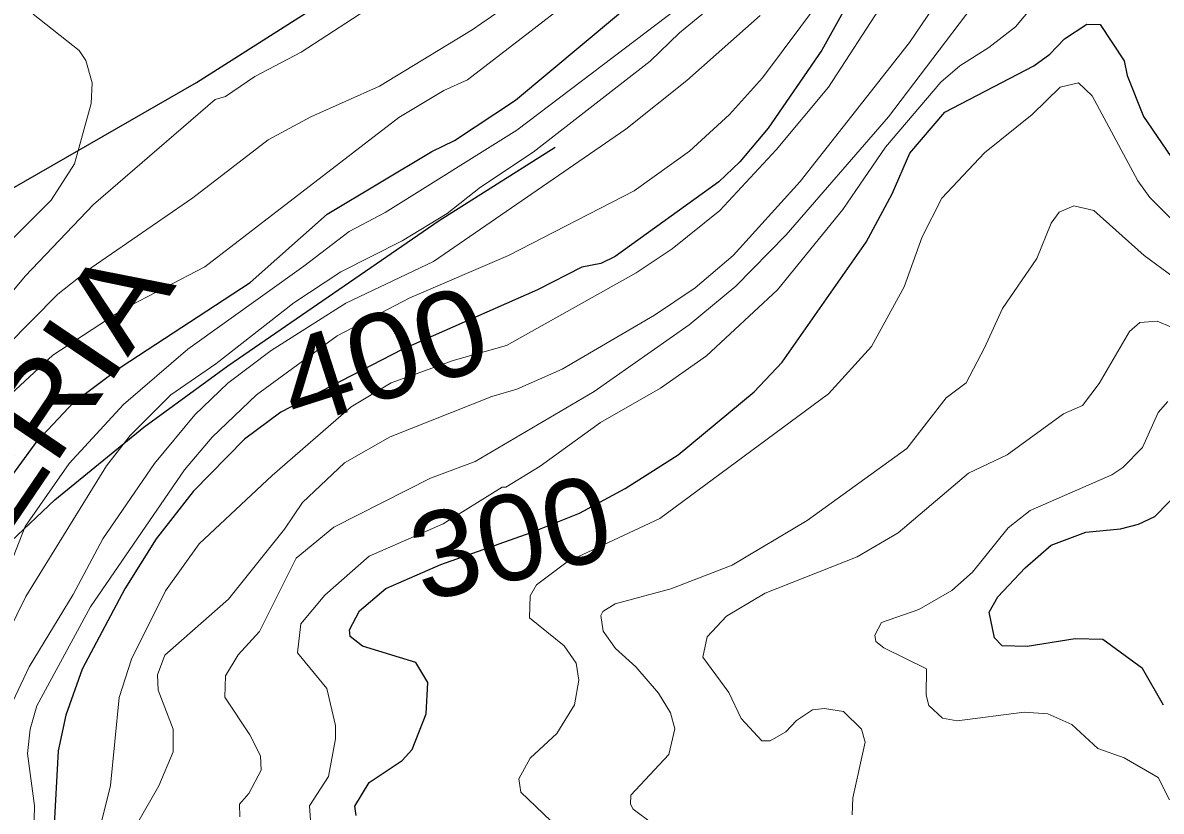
# Model space of a CAD drawing. Extents: x 673.3 to 698.5, y 6984.3 to 7012.3.
# Drawn here: x 693.17 to 694.233, y 7005.382 to 7006.118 of the extents above; entities that cross this region are included whole.
import ezdxf
from ezdxf.enums import TextEntityAlignment as Align

# ---------------------------------------------------------------- set-up
doc = ezdxf.new("R2010")
doc.units = 0
doc.header["$LTSCALE"] = 0.032
for name, color, linetype, lineweight in [('1', 7, 'Continuous', 25), ('2', 7, 'Continuous', 13), ('26', 7, 'Continuous', 25)]:
    doc.layers.add(name, color=color, linetype=linetype, lineweight=lineweight)
doc.layers.add('61', color=7, linetype='Continuous')

msp = doc.modelspace()

# ---------------------------------------------------------------- linework, layer by layer
at = {"layer": '1'}
for points in [[(693.1577, 7005.6919), (693.1838, 7005.7277), (693.2178, 7005.764), (693.2621, 7005.7971), (693.3826, 7005.8758), (693.4543, 7005.9396), (693.552, 7005.998), (693.5731, 7006.0081), (693.6302, 7006.046), (693.7885, 7006.1784)], [(693.9544, 7006.1614), (693.916, 7006.0926), (693.8658, 7006.0197), (693.8394, 7005.9883), (693.8199, 7005.9697), (693.723, 7005.8999), (693.7098, 7005.8935), (693.6921, 7005.8901), (693.6507, 7005.8689), (693.5244, 7005.8131), (693.4111, 7005.7547), (693.3772, 7005.7295), (693.3292, 7005.6808), (693.2946, 7005.6365), (693.2654, 7005.5899), (693.2258, 7005.515), (693.2103, 7005.4722), (693.2032, 7005.4388)], [(693.4815, 7005.3785), (693.4802, 7005.3873), (693.4934, 7005.4092), (693.5242, 7005.4297), (693.5337, 7005.44), (693.5468, 7005.4733), (693.5483, 7005.5024), (693.5371, 7005.5212), (693.4874, 7005.5366), (693.4758, 7005.5454), (693.4753, 7005.5516), (693.4844, 7005.5695), (693.5092, 7005.5901), (693.5604, 7005.6125), (693.6448, 7005.6425), (693.6898, 7005.6604), (693.7326, 7005.6835), (693.782, 7005.7149), (693.8528, 7005.7736), (693.8789, 7005.8014), (693.9573, 7005.9134), (693.9816, 7005.9584), (693.9982, 7005.9965), (694.0309, 7006.0346), (694.1139, 7006.0778), (694.1289, 7006.0889), (694.1424, 7006.103), (694.1634, 7006.1167), (694.1759, 7006.1164), (694.1983, 7006.0825), (694.2011, 7006.0688), (694.2161, 7006.0307)], [(694.2161, 7006.0307), (694.2713, 7005.95)], [(694.235, 7005.4815), (694.2153, 7005.5156), (694.1782, 7005.5427), (694.1524, 7005.5434), (694.1076, 7005.5362), (694.0843, 7005.5367), (694.0771, 7005.5443), (694.0722, 7005.5683), (694.0803, 7005.5824), (694.1057, 7005.6096), (694.1302, 7005.6307), (694.1625, 7005.6427), (694.1948, 7005.646), (694.2117, 7005.6503), (694.2268, 7005.6575), (694.2526, 7005.684)], [(693.2032, 7005.4388), (693.1993, 7005.364)]]:
    msp.add_lwpolyline(points, dxfattribs=at)
at = {"layer": '2'}
for points in [[(693.7763, 7005.9073), (693.8208, 7005.9428), (693.8734, 7005.9994), (693.9222, 7006.0581), (693.9737, 7006.137), (693.9803, 7006.1408), (694.0039, 7006.1838), (694.0461, 7006.2464), (694.1075, 7006.3278), (694.1264, 7006.3486), (694.169, 7006.3854), (694.1789, 7006.3903), (694.1956, 7006.3919), (694.2171, 7006.3797), (694.2267, 7006.3629), (694.2432, 7006.322)], [(693.7678, 7006.2057), (693.5854, 7006.0648), (693.5632, 7006.0548), (693.5211, 7006.0297), (693.3403, 7005.8905), (693.2637, 7005.8506), (693.1983, 7005.808), (693.1504, 7005.7635)], [(693.2765, 7005.3699), (693.2973, 7005.406), (693.3106, 7005.4378), (693.3105, 7005.4589), (693.2966, 7005.4955), (693.2961, 7005.5096), (693.3028, 7005.5281), (693.3624, 7005.5804), (693.4145, 7005.6455), (693.4312, 7005.6704), (693.4706, 7005.7074), (693.5133, 7005.7319), (693.6081, 7005.7695), (693.6313, 7005.7761), (693.6737, 7005.7949), (693.76, 7005.8454), (693.7977, 7005.8708), (693.8333, 7005.9008), (693.8959, 7005.9699), (693.998, 7006.0996), (694.0656, 7006.1998)], [(693.3729, 7005.3773), (693.3726, 7005.3891), (693.3813, 7005.399), (693.3929, 7005.4209), (693.3921, 7005.4342), (693.3823, 7005.4538), (693.3589, 7005.4889), (693.3596, 7005.5089), (693.3714, 7005.5283), (693.3913, 7005.5501), (693.4253, 7005.6186), (693.4605, 7005.6476), (693.5507, 7005.6931), (693.5924, 7005.7087), (693.7035, 7005.774), (693.7923, 7005.8361), (693.8359, 7005.8724), (693.8829, 7005.9202), (693.9784, 7006.0303), (694.0973, 7006.1875)], [(693.55, 7006.1686), (693.43, 7006.0905), (693.3867, 7006.068), (693.3596, 7006.0492), (693.3498, 7006.0466), (693.2362, 7005.9486), (693.1725, 7005.8816), (693.1189, 7005.8176)], [(693.1548, 7005.816), (693.2029, 7005.8648), (693.2341, 7005.8894), (693.3289, 7005.9548), (693.3992, 7006.0087), (693.4391, 7006.0302), (693.5032, 7006.059), (693.5898, 7006.1116), (693.6799, 7006.1739)], [(693.839, 7006.1547), (693.7833, 7006.1087), (693.7557, 7006.0823), (693.6467, 7005.9974), (693.5976, 7005.9648), (693.5664, 7005.9401), (693.5245, 7005.9146), (693.4672, 7005.8857), (693.4231, 7005.8569), (693.3503, 7005.7998), (693.3085, 7005.7708), (693.2705, 7005.7329), (693.2483, 7005.7048), (693.1732, 7005.5828), (693.1472, 7005.5309)], [(693.9149, 7006.1395), (693.8608, 7006.0668), (693.83, 7006.0326), (693.7926, 7005.9984), (693.741, 7005.9613), (693.6236, 7005.9009), (693.5316, 7005.8614), (693.4637, 7005.8259), (693.3883, 7005.771), (693.3471, 7005.7313), (693.3212, 7005.701), (693.2335, 7005.573), (693.1834, 7005.4808), (693.1772, 7005.4591), (693.1747, 7005.4363), (693.1812, 7005.3876), (693.1797, 7005.3237)], [(693.4389, 7005.374), (693.4378, 7005.3875), (693.4557, 7005.415), (693.4621, 7005.4499), (693.4621, 7005.4625), (693.454, 7005.4968), (693.4266, 7005.5301), (693.4297, 7005.5572), (693.4521, 7005.5839), (693.4937, 7005.6203), (693.5626, 7005.6505), (693.6178, 7005.6848), (693.6211, 7005.6847), (693.6533, 7005.7045), (693.7095, 7005.7452), (693.7654, 7005.7773), (693.8084, 7005.8074), (693.8747, 7005.8688), (693.9357, 7005.9437), (693.9754, 7006.0019), (694.0271, 7006.0628), (694.0447, 7006.078), (694.072, 7006.0949), (694.0967, 7006.1144), (694.1211, 7006.1436)], [(693.1843, 7004.9166), (693.1404, 7005.0075), (693.0845, 7005.0884), (692.9995, 7005.2811), (692.9826, 7005.3375), (692.9744, 7005.4059), (692.9842, 7005.578), (692.9968, 7005.665), (693.0144, 7005.7147), (693.0348, 7005.7589), (693.0505, 7005.7834), (693.1524, 7005.908), (693.1968, 7005.9525), (693.2186, 7005.9865), (693.234, 7006.0427), (693.2349, 7006.0621), (693.2292, 7006.083), (693.2228, 7006.0921), (693.18, 7006.126)], [(693.4326, 7005.891), (693.4749, 7005.9232), (693.5086, 7005.941), (693.6315, 7006.0178), (693.7817, 7006.1316)], [(693.1508, 7005.4629), (693.1763, 7005.5173), (693.2173, 7005.5847), (693.2449, 7005.6365), (693.2932, 7005.7068), (693.3308, 7005.7524), (693.3617, 7005.7817), (693.4021, 7005.8123), (693.4717, 7005.8564), (693.5537, 7005.8954), (693.7331, 7006.0188), (693.79, 7006.0642), (693.8585, 7006.1247)], [(694.2437, 7005.9336), (694.2221, 7005.9552), (694.211, 7005.9707), (694.1682, 7006.0499), (694.1557, 7006.062), (694.1386, 7006.0579), (694.1123, 7006.0324), (694.0678, 7005.9968), (694.028, 7005.9544), (694.0096, 7005.9183), (693.9928, 7005.8718), (693.9624, 7005.816), (693.9222, 7005.7719), (693.7648, 7005.6556), (693.6784, 7005.6151), (693.6497, 7005.5936), (693.6437, 7005.5833), (693.6431, 7005.563), (693.6755, 7005.5368), (693.6868, 7005.5206), (693.6893, 7005.5048), (693.6853, 7005.4818), (693.6686, 7005.4549), (693.6438, 7005.4318), (693.6332, 7005.4128), (693.6352, 7005.4003), (693.6707, 7005.3662)], [(693.7584, 7005.3708), (693.7401, 7005.3843), (693.7375, 7005.389), (693.7378, 7005.3973), (693.7732, 7005.4354), (693.7788, 7005.4593), (693.7749, 7005.4743), (693.7636, 7005.4927), (693.7425, 7005.5171), (693.7235, 7005.5343), (693.7121, 7005.5503), (693.7099, 7005.565), (693.7115, 7005.5687), (693.723, 7005.576), (693.7752, 7005.5899), (693.8322, 7005.6119), (693.9025, 7005.6536), (693.9953, 7005.7208), (694.0322, 7005.768), (694.0508, 7005.7821), (694.0677, 7005.8149), (694.0845, 7005.8515), (694.1168, 7005.8982), (694.1301, 7005.9312), (694.1376, 7005.9415), (694.1511, 7005.9472), (694.1699, 7005.943), (694.2168, 7005.901), (694.3252, 7005.8212)], [(693.2342, 7005.3336), (693.252, 7005.4066), (693.2603, 7005.4887), (693.2718, 7005.5244), (693.3035, 7005.588), (693.3349, 7005.6318), (693.403, 7005.6958), (693.4766, 7005.7598), (693.514, 7005.7822), (693.572, 7005.8031), (693.6218, 7005.8171), (693.7426, 7005.8848), (693.7763, 7005.9073)], [(693.1107, 7005.4907), (693.1724, 7005.6481), (693.2134, 7005.7069), (693.2644, 7005.7618), (693.3243, 7005.8134), (693.4326, 7005.891)], [(694.2423, 7005.8341), (694.229, 7005.8398), (694.2129, 7005.8383), (694.2032, 7005.83), (694.1749, 7005.7815), (694.1594, 7005.7611), (694.1417, 7005.7532), (694.089, 7005.7151), (694.0529, 7005.6977), (693.9872, 7005.6423), (693.9491, 7005.6199), (693.8633, 7005.586), (693.827, 7005.5645), (693.8091, 7005.545), (693.8051, 7005.5263), (693.8293, 7005.4932), (693.8407, 7005.4689), (693.86, 7005.4481), (693.8677, 7005.4481), (693.8825, 7005.4565), (693.8924, 7005.467), (693.9074, 7005.4772)], [(694.2405, 7005.393), (694.23, 7005.4138), (694.1981, 7005.4324), (694.1736, 7005.4409), (694.1495, 7005.4635), (694.127, 7005.4732), (694.1049, 7005.4749), (694.0422, 7005.4669), (694.0288, 7005.4694), (694.016, 7005.4811), (694.0135, 7005.4908), (694.0138, 7005.5152), (693.9739, 7005.5348), (693.9665, 7005.5408), (693.9655, 7005.5466), (693.9718, 7005.5586), (694.0067, 7005.5705), (694.0374, 7005.5885), (694.0568, 7005.6056), (694.09, 7005.6468), (694.1105, 7005.6631), (694.1866, 7005.6963), (694.1969, 7005.7032), (694.2152, 7005.7217), (694.2298, 7005.7545), (694.2389, 7005.7647)], [(693.9074, 7005.4772), (693.9185, 7005.4782), (693.9362, 7005.4756), (693.953, 7005.4589), (693.9564, 7005.447), (693.945, 7005.3949), (693.9443, 7005.3791)]]:
    msp.add_lwpolyline(points, dxfattribs=at)
at = {"layer": '26'}
for points in [[(693.1353, 7005.9492), (693.3324, 7006.0622), (693.6078, 7006.2373), (693.6919, 7006.298), (693.7572, 7006.3563), (693.8809, 7006.4707), (693.9486, 7006.543), (693.9906, 7006.5897), (694.063, 7006.6901), (694.147, 7006.8115), (694.203, 7006.8698), (694.2474, 7006.8978)], [(692.3712, 7004.5938), (692.5227, 7004.7618), (692.622, 7004.8693), (692.6745, 7004.9207), (692.7388, 7005.0013), (692.8042, 7005.0784), (692.8848, 7005.2046), (692.9491, 7005.3296), (692.9923, 7005.4102), (693.0332, 7005.4745), (693.0928, 7005.5609), (693.1594, 7005.6345), (693.2003, 7005.6731), (693.2832, 7005.7408), (693.3615, 7005.7981), (693.559, 7005.9336), (693.6672, 7006.0021)]]:
    msp.add_lwpolyline(points, dxfattribs=at)

# ---------------------------------------------------------------- texts
at = {"layer": '26', "width": 1.15}
msp.add_text('SERRA DA SIBÉRIA', height=0.08, rotation=55.864, dxfattribs=at).set_placement((692.9919, 7005.3979), align=Align.CENTER)
at = {"layer": '61'}
for s, rotation, width, p in [('400', 17.809, 1.1, (693.5188, 7005.7693)), ('300', 13.325, 1.05, (693.6349, 7005.599))]:
    msp.add_text(s, height=0.08, rotation=rotation, dxfattribs=dict(at, width=width)).set_placement(p, align=Align.CENTER)

doc.saveas('drawing.dxf')
